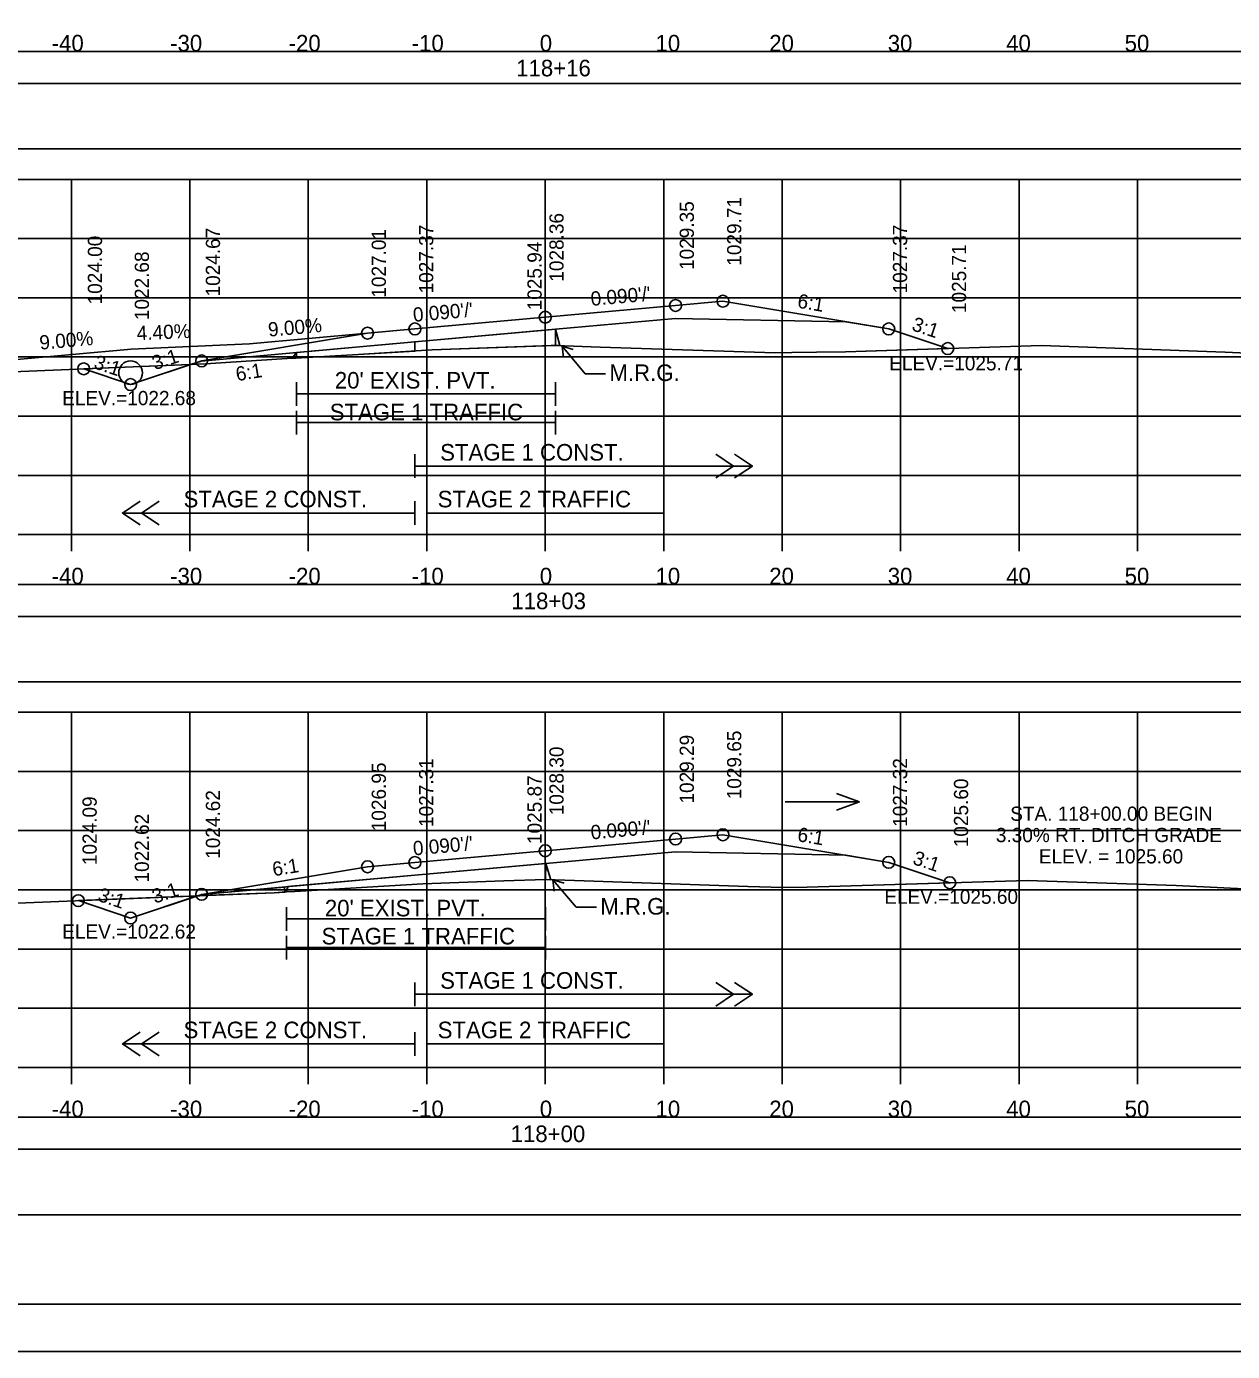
# Model space of a CAD drawing. Extents: x 1370565 to 1374448, y 301010 to 304637.
# Drawn here: x 1370691.2 to 1370793, y 302930.5 to 303042.4 of the extents above; entities that cross this region are included whole.
import ezdxf

# ---------------------------------------------------------------- set-up
doc = ezdxf.new("R2010")
doc.units = 0
for name, color, linetype in [('R_Alt Surface', 7, 'Continuous'), ('R_Axis', 7, 'Continuous'), ('R_Axis Annot', 7, 'Continuous'), ('R_Border', 7, 'Continuous'), ('R_Contours', 7, 'Continuous'), ('R_Drive', 7, 'Continuous'), ('R_Exist Surface', 7, 'Continuous'), ('R_Fin Surface', 7, 'Continuous'), ('R_Grid', 7, 'Continuous'), ('R_No Plot', 7, 'Continuous'), ('R_Water', 7, 'Continuous'), ('R_Water Annot', 7, 'Continuous'), ('R_Xsect Elev', 7, 'Continuous'), ('R_Xsect Slope', 7, 'Continuous')]:
    doc.layers.add(name, color=color, linetype=linetype)

msp = doc.modelspace()

# ---------------------------------------------------------------- linework, layer by layer
at = {"layer": 'R_Alt Surface'}
for p, q in [((1370736.26, 303015.48), (1370735.9, 303016.87)), ((1370713.68, 303014.42), (1370714.03, 303014.9)), ((1370738.4, 303013.11), (1370740.12, 303013.11)), ((1370713.19, 302969.34), (1370713.31, 302969.78)), ((1370737.63, 302968.05), (1370739.35, 302968.05))]:
    msp.add_line(p, q, dxfattribs=at)
for points in [[(1370705.99, 303014.18), (1370724.03, 303015.8), (1370724.02, 303015.8), (1370724.03, 303015.8), (1370735.9, 303016.87), (1370735.9, 303016.87), (1370746.03, 303017.78), (1370760.41, 303017.5)], [(1370738.4, 303013.11), (1370736.45, 303015.42)], [(1370736.56, 303014.48), (1370736.45, 303015.42), (1370737.4, 303015.14)], [(1370714.03, 303012.4), (1370714.03, 303010.4)], [(1370735.9, 303012.4), (1370735.9, 303010.4)], [(1370714.03, 303011.4), (1370735.9, 303011.4)], [(1370714.03, 303009.98), (1370714.03, 303007.98)], [(1370735.9, 303009.98), (1370735.9, 303007.98)], [(1370735.9, 303009.98), (1370735.9, 303007.98)], [(1370714.03, 303008.98), (1370735.9, 303008.98)], [(1370724.03, 303006.3), (1370724.03, 303004.3)], [(1370749.42, 303006.3), (1370750.92, 303005.3), (1370749.42, 303004.3)], [(1370751.02, 303006.3), (1370752.52, 303005.3), (1370751.02, 303004.3)], [(1370724.03, 303005.3), (1370752.52, 303005.3)], [(1370700.84, 303002.34), (1370699.34, 303001.34), (1370700.84, 303000.34)], [(1370702.44, 303002.34), (1370700.94, 303001.34), (1370702.44, 303000.34)], [(1370724.03, 303002.34), (1370724.03, 303000.34)], [(1370724.03, 303002.34), (1370724.03, 303000.34)], [(1370725.03, 303002.34), (1370725.03, 303000.34)], [(1370745.03, 303002.34), (1370745.03, 303000.34)], [(1370699.34, 303001.34), (1370724.03, 303001.34)], [(1370725.03, 303001.34), (1370745.03, 303001.34)], [(1370705.99, 302969.12), (1370724.03, 302970.75), (1370724.02, 302970.74), (1370724.03, 302970.75), (1370735.07, 302971.74), (1370735.1, 302971.74), (1370735.07, 302971.74), (1370746.03, 302972.73), (1370760.41, 302972.44)], [(1370724.03, 302970.75), (1370735.07, 302971.74), (1370735.5, 302970.37)], [(1370735.79, 302969.42), (1370735.68, 302970.36), (1370736.63, 302970.08)], [(1370737.63, 302968.05), (1370735.68, 302970.36)], [(1370713.19, 302968.07), (1370713.19, 302966.07)], [(1370713.19, 302967.07), (1370735.06, 302967.07)], [(1370735.06, 302968.07), (1370735.06, 302966.07)], [(1370713.19, 302965.65), (1370713.19, 302963.65)], [(1370735.06, 302965.65), (1370735.06, 302963.65)], [(1370735.06, 302965.65), (1370735.06, 302963.65)], [(1370713.19, 302964.65), (1370735.06, 302964.65)], [(1370724.03, 302961.71), (1370724.03, 302959.71)], [(1370749.42, 302961.71), (1370750.92, 302960.71), (1370749.42, 302959.71)], [(1370751.02, 302961.71), (1370752.52, 302960.71), (1370751.02, 302959.71)], [(1370724.03, 302960.71), (1370752.52, 302960.71)], [(1370700.84, 302957.51), (1370699.34, 302956.51), (1370700.84, 302955.51)], [(1370702.44, 302957.51), (1370700.94, 302956.51), (1370702.44, 302955.51)], [(1370724.03, 302957.51), (1370724.03, 302955.51)], [(1370724.03, 302957.51), (1370724.03, 302955.51)], [(1370725.03, 302957.51), (1370725.03, 302955.51)], [(1370745.03, 302957.51), (1370745.03, 302955.51)], [(1370699.34, 302956.51), (1370724.03, 302956.51)], [(1370725.03, 302956.51), (1370745.03, 302956.51)]]:
    msp.add_lwpolyline(points, dxfattribs=at)
at = {"layer": 'R_Axis'}
for p, q in [((1370585.03, 302999.52), (1370885.03, 302999.52)), ((1370695.03, 302998.12), (1370695.03, 302999.52)), ((1370705.03, 302998.12), (1370705.03, 302999.52)), ((1370715.03, 302998.12), (1370715.03, 302999.52)), ((1370725.03, 302998.12), (1370725.03, 302999.52)), ((1370735.03, 302998.12), (1370735.03, 302999.52)), ((1370745.03, 302998.12), (1370745.03, 302999.52)), ((1370755.03, 302998.12), (1370755.03, 302999.52)), ((1370765.03, 302998.12), (1370765.03, 302999.52)), ((1370775.03, 302998.12), (1370775.03, 302999.52)), ((1370785.03, 302998.12), (1370785.03, 302999.52)), ((1370585.03, 302954.52), (1370885.03, 302954.52)), ((1370695.03, 302953.12), (1370695.03, 302954.52)), ((1370705.03, 302953.12), (1370705.03, 302954.52)), ((1370715.03, 302953.12), (1370715.03, 302954.52)), ((1370725.03, 302953.12), (1370725.03, 302954.52)), ((1370735.03, 302953.12), (1370735.03, 302954.52)), ((1370745.03, 302953.12), (1370745.03, 302954.52)), ((1370755.03, 302953.12), (1370755.03, 302954.52)), ((1370765.03, 302953.12), (1370765.03, 302954.52)), ((1370775.03, 302953.12), (1370775.03, 302954.52)), ((1370785.03, 302953.12), (1370785.03, 302954.52))]:
    msp.add_line(p, q, dxfattribs=at)
for points in [[(1370713.19, 302968.07), (1370713.19, 302966.07)], [(1370713.19, 302967.07), (1370735.06, 302967.07)], [(1370735.06, 302968.07), (1370735.06, 302966.07)], [(1370713.19, 302965.65), (1370713.19, 302963.65)], [(1370735.06, 302965.65), (1370735.06, 302963.65)], [(1370713.19, 302964.65), (1370735.06, 302964.65)]]:
    msp.add_lwpolyline(points, dxfattribs=at)
at = {"layer": 'R_Border'}
msp.add_line((1370893.21, 302934.52), (1370577.03, 302934.52), dxfattribs=at)
at = {"layer": 'R_Contours'}
for p, q in [((1370735.03, 303016.79), (1370724.03, 303015.8)), ((1370735.9, 303016.87), (1370735.03, 303016.79)), ((1370735.03, 303015.46), (1370735.03, 303016.79)), ((1370735.03, 303016.79), (1370735.03, 303015.46)), ((1370735.9, 303016.87), (1370735.89, 303015.49)), ((1370735.9, 303016.87), (1370735.9, 303015.49)), ((1370736.26, 303015.48), (1370735.9, 303016.87)), ((1370724.03, 303015.8), (1370705.99, 303014.18)), ((1370724.03, 303015.8), (1370714.03, 303014.91)), ((1370724.02, 303015.8), (1370724.02, 303015.02)), ((1370724.02, 303015.02), (1370724.03, 303015.8)), ((1370705.99, 303014.18), (1370705.08, 303013.88)), ((1370714.03, 303014.9), (1370713.68, 303014.42)), ((1370714.03, 303014.42), (1370714.03, 303014.9)), ((1370705.08, 303013.88), (1370696.07, 303013.52)), ((1370735.06, 302971.74), (1370724.03, 302970.75)), ((1370735.06, 302970.39), (1370735.06, 302971.74)), ((1370735.07, 302971.74), (1370735.06, 302970.39)), ((1370735.07, 302971.74), (1370735.06, 302970.39)), ((1370735.06, 302970.39), (1370735.06, 302971.74)), ((1370735.06, 302971.74), (1370735.06, 302970.39)), ((1370724.03, 302970.75), (1370713.31, 302969.79)), ((1370735.06, 302970.39), (1370735.5, 302970.37)), ((1370713.02, 302969.76), (1370705.99, 302969.12)), ((1370713.02, 302969.76), (1370705.99, 302969.12)), ((1370705.99, 302969.03), (1370712.15, 302969.28)), ((1370712.15, 302969.28), (1370713.04, 302969.33)), ((1370713.04, 302969.33), (1370713.02, 302969.76)), ((1370713.04, 302969.33), (1370713.02, 302969.76)), ((1370713.02, 302969.76), (1370713.04, 302969.33)), ((1370713.04, 302969.33), (1370713.02, 302969.76)), ((1370713.31, 302969.78), (1370713.15, 302969.34)), ((1370705.65, 302969.01), (1370695.62, 302968.61))]:
    msp.add_line(p, q, dxfattribs=at)
for points in [[(1370760.41, 303017.5), (1370746.03, 303017.78), (1370735.9, 303016.87)], [(1370769.01, 303015.23), (1370764.03, 303016.89), (1370760.41, 303017.5)], [(1370713.68, 303014.42), (1370713.98, 303014.41), (1370719.24, 303014.74), (1370725.48, 303015.11), (1370735.03, 303015.46)], [(1370735.03, 303015.46), (1370735.54, 303015.48), (1370735.89, 303015.49), (1370736.26, 303015.48)], [(1370735.89, 303015.49), (1370739.68, 303015.36), (1370754.45, 303014.88), (1370755.84, 303014.89), (1370757.94, 303014.92), (1370760.38, 303014.96), (1370769.01, 303015.23)], [(1370705.08, 303013.88), (1370706.36, 303013.93), (1370713.68, 303014.42), (1370713.98, 303014.41), (1370719.24, 303014.74), (1370724.02, 303015.02)], [(1370714.03, 303014.91), (1370714.03, 303014.9)], [(1370696.07, 303013.52), (1370700.03, 303012.19), (1370705.08, 303013.88)], [(1370760.41, 302972.44), (1370746.03, 302972.73), (1370735.07, 302971.74)], [(1370735.5, 302970.37), (1370735.07, 302971.74), (1370735.06, 302971.74)], [(1370769.18, 302970.12), (1370764.03, 302971.84), (1370760.41, 302972.44)], [(1370713.15, 302969.34), (1370713.9, 302969.39), (1370724.69, 302970.02), (1370731.53, 302970.27), (1370735.06, 302970.39)], [(1370735.06, 302970.39), (1370752.13, 302969.8), (1370755.08, 302969.71), (1370757.14, 302969.75), (1370769.18, 302970.12)], [(1370705.99, 302969.03), (1370712.15, 302969.28), (1370713.04, 302969.33)], [(1370713.31, 302969.79), (1370713.31, 302969.78)], [(1370695.62, 302968.61), (1370700.03, 302967.14), (1370705.65, 302969.01)], [(1370705.99, 302969.12), (1370705.99, 302969.03)], [(1370705.99, 302969.12), (1370705.99, 302969.03)]]:
    msp.add_lwpolyline(points, dxfattribs=at)
at = {"layer": 'R_Drive'}
for p, q in [((1370700.07, 303015.19), (1370690.11, 303014.29)), ((1370710.07, 303015.63), (1370700.07, 303015.19))]:
    msp.add_line(p, q, dxfattribs=at)
for points in [[(1370585.82, 303037.61), (1370884.24, 303037.61), (1370884.24, 303040.32), (1370585.82, 303040.32)], [(1370585.82, 303032.09), (1370884.24, 303032.09), (1370884.24, 303037.61), (1370585.82, 303037.61)], [(1370585.82, 302992.61), (1370884.24, 302992.61), (1370884.24, 302995.32), (1370585.82, 302995.32)], [(1370585.82, 302987.09), (1370884.24, 302987.09), (1370884.24, 302992.61), (1370585.82, 302992.61)], [(1370585.82, 302947.61), (1370884.24, 302947.61), (1370884.24, 302950.32), (1370585.82, 302950.32)], [(1370585.82, 302942.09), (1370884.24, 302942.09), (1370884.24, 302947.61), (1370585.82, 302947.61)]]:
    msp.add_lwpolyline(points, close=True, dxfattribs=at)
msp.add_lwpolyline([(1370720.03, 303016.53), (1370720.03, 303016.53), (1370710.07, 303015.63)], dxfattribs=at)
at = {"layer": 'R_Exist Surface'}
for points in [[(1370688.7, 303013.22), (1370706.36, 303013.93), (1370713.68, 303014.42), (1370713.98, 303014.41), (1370719.24, 303014.74), (1370725.48, 303015.11), (1370735.54, 303015.48), (1370735.89, 303015.49), (1370739.68, 303015.36), (1370754.45, 303014.88), (1370755.84, 303014.89), (1370757.94, 303014.92), (1370760.38, 303014.96), (1370776.92, 303015.48), (1370792.42, 303014.93), (1370799.21, 303014.61)], [(1370687.68, 302968.29), (1370712.15, 302969.28), (1370713.15, 302969.34), (1370713.19, 302969.34), (1370713.9, 302969.39), (1370724.69, 302970.02), (1370731.53, 302970.27), (1370735.06, 302970.39), (1370752.13, 302969.8), (1370755.08, 302969.71), (1370757.14, 302969.75), (1370775.73, 302970.32), (1370788.28, 302969.88), (1370801.51, 302969.24)]]:
    msp.add_lwpolyline(points, dxfattribs=at)
at = {"layer": 'R_Fin Surface'}
for points in [[(1370696.07, 303013.52), (1370700.03, 303012.19), (1370706.03, 303014.19), (1370720.03, 303016.53), (1370724.03, 303016.89), (1370735.03, 303017.88), (1370746.03, 303018.87), (1370750.03, 303019.23), (1370764.03, 303016.89), (1370769.01, 303015.23)], [(1370695.62, 302968.61), (1370700.03, 302967.14), (1370706.03, 302969.14), (1370720.03, 302971.47), (1370724.03, 302971.83), (1370735.03, 302972.82), (1370746.03, 302973.81), (1370750.03, 302974.17), (1370764.03, 302971.84), (1370769.18, 302970.12)]]:
    msp.add_lwpolyline(points, dxfattribs=at)
at = {"layer": 'R_Grid'}
for p, q in [((1370585.03, 303029.52), (1370885.03, 303029.52)), ((1370695.03, 302999.52), (1370695.03, 303029.52)), ((1370705.03, 302999.52), (1370705.03, 303029.52)), ((1370715.03, 302999.52), (1370715.03, 303029.52)), ((1370725.03, 302999.52), (1370725.03, 303029.52)), ((1370735.03, 302999.52), (1370735.03, 303029.52)), ((1370745.03, 302999.52), (1370745.03, 303029.52)), ((1370755.03, 302999.52), (1370755.03, 303029.52)), ((1370765.03, 302999.52), (1370765.03, 303029.52)), ((1370775.03, 302999.52), (1370775.03, 303029.52)), ((1370785.03, 302999.52), (1370785.03, 303029.52)), ((1370585.03, 303024.52), (1370885.03, 303024.52)), ((1370585.03, 303019.52), (1370885.03, 303019.52)), ((1370585.03, 303014.52), (1370885.03, 303014.52)), ((1370585.03, 303009.52), (1370885.03, 303009.52)), ((1370585.03, 303004.52), (1370885.03, 303004.52)), ((1370585.03, 302999.52), (1370885.03, 302999.52)), ((1370585.03, 302984.52), (1370885.03, 302984.52)), ((1370695.03, 302954.52), (1370695.03, 302984.52)), ((1370705.03, 302954.52), (1370705.03, 302984.52)), ((1370715.03, 302954.52), (1370715.03, 302984.52)), ((1370725.03, 302954.52), (1370725.03, 302984.52)), ((1370735.03, 302954.52), (1370735.03, 302984.52)), ((1370745.03, 302954.52), (1370745.03, 302984.52)), ((1370755.03, 302954.52), (1370755.03, 302984.52)), ((1370765.03, 302954.52), (1370765.03, 302984.52)), ((1370775.03, 302954.52), (1370775.03, 302984.52)), ((1370785.03, 302954.52), (1370785.03, 302984.52)), ((1370585.03, 302979.52), (1370885.03, 302979.52)), ((1370585.03, 302974.52), (1370885.03, 302974.52)), ((1370585.03, 302969.52), (1370885.03, 302969.52)), ((1370585.03, 302964.52), (1370885.03, 302964.52)), ((1370585.03, 302959.52), (1370885.03, 302959.52)), ((1370585.03, 302954.52), (1370885.03, 302954.52))]:
    msp.add_line(p, q, dxfattribs=at)
at = {"layer": 'R_No Plot'}
msp.add_line((1370564.63, 302930.54), (1370897.96, 302930.54), dxfattribs=at)
for points in [[(1370564.62, 303143.87), (1370897.96, 303143.87), (1370897.96, 302930.53), (1370564.62, 302930.53)], [(1370810.95, 303139.98), (1370830.57, 303139.98), (1370830.57, 303130.1), (1370846.68, 303130.1), (1370869.88, 303130.1), (1370869.88, 303097.43), (1370893.09, 303097.43), (1370893.21, 302934.52), (1370577.03, 302934.52), (1370577.03, 303139.98)]]:
    msp.add_lwpolyline(points, close=True, dxfattribs=at)
for centre in [(1370750.03, 303019.23), (1370746.03, 303018.87), (1370724.03, 303016.89), (1370735.03, 303017.88), (1370764.03, 303016.89), (1370720.03, 303016.53), (1370769.01, 303015.23), (1370696.07, 303013.52), (1370706.03, 303014.19), (1370700.03, 303012.19), (1370746.03, 302973.81), (1370750.03, 302974.17), (1370735.03, 302972.82), (1370720.03, 302971.47), (1370724.03, 302971.83), (1370764.03, 302971.84), (1370769.18, 302970.12), (1370706.03, 302969.14), (1370695.62, 302968.61), (1370700.03, 302967.14)]:
    msp.add_circle(centre, 0.5, dxfattribs=at)
at = {"layer": 'R_Water'}
msp.add_circle((1370700.03, 303013.19), 1, dxfattribs=at)
at = {"layer": 'R_Water Annot'}
for p, q in [((1370761.56, 302976.96), (1370759.63, 302977.66)), ((1370755.27, 302976.96), (1370761.56, 302976.96)), ((1370761.56, 302976.96), (1370759.63, 302976.26))]:
    msp.add_line(p, q, dxfattribs=at)
at = {"layer": 'R_Xsect Elev'}
for p, q in [((1370735.03, 303015.46), (1370735.03, 303025.46)), ((1370735.03, 302970.39), (1370735.03, 302980.39))]:
    msp.add_line(p, q, dxfattribs=at)

# ---------------------------------------------------------------- texts
at = {"layer": 'R_Axis Annot'}
for s, p in [('-40', (1370693.37, 303040.32)), ('-30', (1370703.37, 303040.32)), ('-20', (1370713.37, 303040.32)), ('-10', (1370723.76, 303040.32)), ('0', (1370734.57, 303040.32)), ('10', (1370744.34, 303040.32)), ('20', (1370753.94, 303040.32)), ('30', (1370763.94, 303040.32)), ('40', (1370773.94, 303040.32)), ('50', (1370783.94, 303040.32)), ('118+16', (1370732.58, 303038.22)), ("20' EXIST. PVT.", (1370717.27, 303011.85)), ('M.R.G.', (1370740.45, 303012.49)), ('-40', (1370693.37, 302995.32)), ('-30', (1370703.37, 302995.32)), ('-20', (1370713.37, 302995.32)), ('-10', (1370723.76, 302995.32)), ('0', (1370734.57, 302995.32)), ('10', (1370744.34, 302995.32)), ('20', (1370753.94, 302995.32)), ('30', (1370763.94, 302995.32)), ('40', (1370773.94, 302995.32)), ('50', (1370783.94, 302995.32)), ('118+03', (1370732.17, 302993.22)), ("20' EXIST. PVT.", (1370716.43, 302967.28)), ('M.R.G.', (1370739.68, 302967.43)), ('-40', (1370693.37, 302950.32)), ('-30', (1370703.37, 302950.32)), ('-20', (1370713.37, 302950.32)), ('-10', (1370723.76, 302950.32)), ('0', (1370734.57, 302950.32)), ('10', (1370744.34, 302950.32)), ('20', (1370753.94, 302950.32)), ('30', (1370763.94, 302950.32)), ('40', (1370773.94, 302950.32)), ('50', (1370783.94, 302950.32)), ('118+00', (1370732.11, 302948.22))]:
    msp.add_text(s, height=1.4, dxfattribs=at).set_placement(p)
at = {"layer": 'R_Water'}
for s, p in [('STAGE 1 TRAFFIC', (1370716.84, 303009.17)), ('STAGE 1 CONST.', (1370726.16, 303005.77)), ('STAGE 2 CONST.', (1370704.5, 303001.82)), ('STAGE 2 TRAFFIC', (1370725.95, 303001.82)), ('STAGE 1 TRAFFIC', (1370716.15, 302964.91)), ('STAGE 1 CONST.', (1370726.16, 302961.17)), ('STAGE 2 CONST.', (1370704.5, 302956.99)), ('STAGE 2 TRAFFIC', (1370725.95, 302956.99))]:
    msp.add_text(s, height=1.4, dxfattribs=at).set_placement(p)
at = {"layer": 'R_Xsect Elev'}
for s, rotation, p in [('1029.35', 90, (1370747.58, 303021.87)), ('1029.71', 90, (1370751.58, 303022.23)), ('1028.36', 90, (1370736.58, 303020.88)), ('1024.67', 90, (1370707.58, 303019.63)), ('1027.01', 90, (1370721.58, 303019.53)), ('1027.37', 90, (1370725.58, 303019.89)), ('1027.37', 90, (1370765.58, 303019.89)), ('1024.00', 90, (1370697.62, 303018.96)), ('1025.94', 90, (1370734.73, 303018.46)), ('1022.68', 90, (1370701.58, 303017.63)), ('1025.71', 90, (1370770.56, 303018.23)), ('9.00%', 5.1428, (1370711.69, 303016.23)), ('9.00%', 5.1428, (1370692.39, 303015.13)), ('4.40%', 2.5194, (1370700.57, 303015.93)), ('1029.65', 90, (1370751.58, 302977.17)), ('1028.30', 90, (1370736.58, 302975.82)), ('1029.29', 90, (1370747.58, 302976.81)), ('1027.31', 90, (1370725.58, 302974.83)), ('1027.32', 90, (1370765.58, 302974.84)), ('1026.95', 90, (1370721.58, 302974.47)), ('1025.87', 90, (1370734.73, 302973.39)), ('1025.60', 90, (1370770.73, 302973.12)), ('1024.09', 90, (1370697.17, 302971.61)), ('1024.62', 90, (1370707.58, 302972.14)), ('1022.62', 90, (1370701.58, 302970.14))]:
    msp.add_text(s, height=1.2, rotation=rotation, dxfattribs=at).set_placement(p)
for s, p in [('ELEV.=1025.71', (1370764.07, 303013.39)), ('ELEV.=1022.68', (1370694.26, 303010.45)), ('STA. 118+00.00 BEGIN ', (1370774.28, 302975.35)), ('3.30% RT. DITCH GRADE', (1370773.07, 302973.55)), ('ELEV. = 1025.60', (1370776.7, 302971.75)), ('ELEV.=1025.60', (1370763.65, 302968.34)), ('ELEV.=1022.62', (1370694.26, 302965.4))]:
    msp.add_text(s, height=1.2, dxfattribs=at).set_placement(p)
at = {"layer": 'R_Xsect Slope'}
for s, rotation, p in [("0.090'/'", 5.1428, (1370738.92, 303018.83)), ('6:1', 350.5358, (1370756.26, 303018.69)), ("0.090'/'", 5.1428, (1370723.92, 303017.48)), ('3:1', 341.5651, (1370765.89, 303016.8)), ('3:1', 18.4349, (1370702.08, 303013.4)), ('3:1', 341.5668, (1370696.84, 303013.59)), ('6:1', 9.4642, (1370709.01, 303012.47)), ("0.090'/'", 5.1428, (1370738.92, 302973.77)), ("0.090'/'", 5.1428, (1370723.92, 302972.42)), ('6:1', 350.5358, (1370756.26, 302973.64)), ('3:1', 341.5651, (1370765.97, 302971.72)), ('6:1', 9.4642, (1370712.1, 302970.66)), ('3:1', 341.5668, (1370697.19, 302968.61)), ('3:1', 18.4349, (1370702.08, 302968.35))]:
    msp.add_text(s, height=1.2, rotation=rotation, dxfattribs=at).set_placement(p)

doc.saveas('drawing.dxf')
